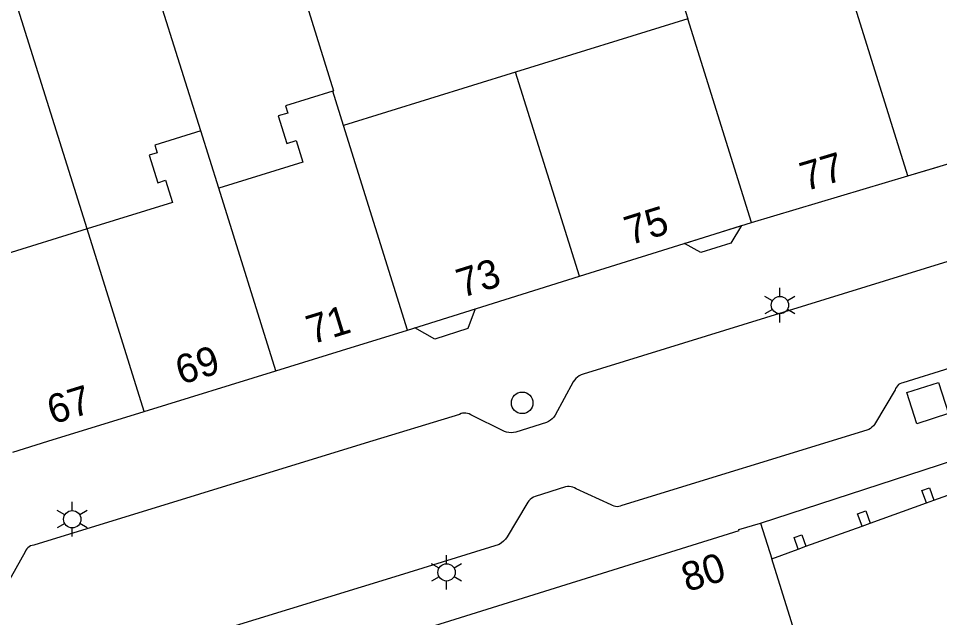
# Model space of a CAD drawing. Extents: x 122462 to 123306, y 485548 to 486417.
# Drawn here: x 122831.05 to 122879, y 485893.49 to 485924.68 of the extents above; entities that cross this region are included whole.
import ezdxf

# ---------------------------------------------------------------- set-up
doc = ezdxf.new("R2010")
doc.units = 0
for name, color, linetype in [('B-WE-OG-TOPOKAART-G', 7, 'Continuous'), ('Level 1', 7, 'Continuous'), ('Level 10', 7, 'Continuous'), ('Level 11', 7, 'Continuous'), ('Level 17', 7, 'Continuous'), ('Level 19', 7, 'Continuous'), ('Level 21', 7, 'Continuous'), ('Level 4', 7, 'Continuous'), ('Level 42', 7, 'Continuous'), ('Level 50', 7, 'Continuous'), ('Level 53', 7, 'Continuous'), ('Level 58', 7, 'Continuous')]:
    doc.layers.add(name, color=color, linetype=linetype)

msp = doc.modelspace()

# ---------------------------------------------------------------- linework, layer by layer
at = {"layer": 'B-WE-OG-TOPOKAART-G'}
msp.add_lwpolyline([(122877.355, 485916.488), (122886.989, 485919.37), (122887.932, 485921.215), (122885.12, 485929.269)], dxfattribs=at)
at = {"layer": 'Level 1'}
for p, q in [((122865.655, 485925.426), (122865.898, 485924.649)), ((122865.898, 485924.649), (122856.934, 485921.879)), ((122856.934, 485921.879), (122847.969, 485919.109)), ((122847.969, 485919.109), (122847.413, 485920.888)), ((122841.479, 485915.832), (122840.544, 485918.818)), ((122869.209, 485914.049), (122877.355, 485916.488)), ((122860.257, 485911.251), (122869.209, 485914.049)), ((122851.299, 485908.449), (122860.257, 485911.251)), ((122837.601, 485904.221), (122844.451, 485906.336)), ((122878.712, 485899.603), (122881.618, 485900.653)), ((122875.392, 485898.403), (122878.317, 485899.46)), ((122878.317, 485899.46), (122878.712, 485899.603)), ((122869.689, 485898.41), (122870.27, 485896.552)), ((122874.97, 485898.25), (122875.392, 485898.403)), ((122872.049, 485897.209), (122874.97, 485898.25)), ((122870.27, 485896.552), (122871.65, 485897.049)), ((122871.65, 485897.049), (122872.049, 485897.209))]:
    msp.add_line(p, q, dxfattribs=at)
for points in [[(122847.413, 485920.888), (122844.953, 485920.129), (122845.07, 485919.75), (122844.579, 485919.598), (122845.021, 485918.168), (122845.512, 485918.32), (122845.862, 485917.186), (122841.479, 485915.832)], [(122840.544, 485918.818), (122838.149, 485918.077), (122838.271, 485917.682), (122837.857, 485917.554), (122838.299, 485916.123), (122838.714, 485916.251), (122839.073, 485915.088), (122834.629, 485913.715)], [(122877.355, 485916.488), (122878.931, 485916.959)], [(122834.629, 485913.715), (122830.169, 485912.337), (122829.842, 485913.394), (122830.302, 485913.536), (122829.835, 485915.046), (122829.376, 485914.904), (122829.248, 485915.317), (122826.847, 485914.575)], [(122844.451, 485906.336), (122847.875, 485907.393), (122851.299, 485908.449)], [(122830.751, 485902.1), (122832.58, 485902.67), (122837.601, 485904.221)], [(122833.489, 485887.15), (122834.64, 485887.509), (122834.658, 485887.453), (122851.618, 485892.733), (122868.578, 485898.013), (122868.559, 485898.069), (122869.689, 485898.41)]]:
    msp.add_lwpolyline(points, dxfattribs=at)
at = {"layer": 'Level 10'}
msp.add_lwpolyline([(122866.571, 485912.483), (122865.726, 485912.961), (122868.695, 485913.89), (122868.144, 485912.974), (122866.571, 485912.483)], dxfattribs=at)
at = {"layer": 'Level 11'}
msp.add_lwpolyline([(122854.826, 485909.553), (122854.453, 485908.527), (122852.719, 485907.985), (122851.687, 485908.572)], dxfattribs=at)
at = {"layer": 'Level 17'}
for points in [[(122880.383, 485912.32), (122860.443, 485906.163), (122860.339, 485906.122), (122860.241, 485906.069), (122860.149, 485906.005), (122860.066, 485905.93), (122859.993, 485905.846), (122859.93, 485905.754), (122858.993, 485904.024), (122858.922, 485903.927), (122858.84, 485903.838), (122858.749, 485903.76), (122858.65, 485903.692), (122858.543, 485903.636), (122856.936, 485903.146), (122856.821, 485903.119), (122856.703, 485903.108), (122856.584, 485903.113), (122856.467, 485903.132), (122856.354, 485903.167), (122854.596, 485904.045), (122854.519, 485904.086), (122854.436, 485904.115), (122854.35, 485904.131), (122854.263, 485904.135), (122854.176, 485904.125), (122854.091, 485904.102), (122854.011, 485904.067), (122849.109, 485902.56), (122831.854, 485897.257), (122831.768, 485897.245), (122831.686, 485897.218), (122831.609, 485897.178), (122831.54, 485897.126), (122831.481, 485897.063), (122831.433, 485896.992), (122831.397, 485896.913), (122830.43, 485895.176)], [(122881.978, 485907.229), (122877.096, 485905.714), (122877.015, 485905.693), (122876.938, 485905.658), (122876.868, 485905.612), (122876.807, 485905.554), (122876.756, 485905.488), (122876.717, 485905.414), (122876.69, 485905.334), (122875.675, 485903.631), (122875.622, 485903.543), (122875.559, 485903.463), (122875.486, 485903.391), (122875.405, 485903.329), (122875.317, 485903.277), (122875.223, 485903.236), (122862.46, 485899.322), (122862.384, 485899.288), (122862.304, 485899.267), (122862.221, 485899.259), (122862.138, 485899.264), (122862.057, 485899.283), (122861.98, 485899.314), (122861.909, 485899.357), (122860.085, 485900.194), (122860.001, 485900.238), (122859.912, 485900.272), (122859.819, 485900.295), (122859.725, 485900.306), (122859.63, 485900.307), (122859.535, 485900.296), (122857.955, 485899.788), (122857.863, 485899.749), (122857.778, 485899.698), (122857.699, 485899.637), (122857.629, 485899.566), (122857.568, 485899.487), (122857.518, 485899.401), (122856.496, 485897.683), (122856.404, 485897.57), (122856.302, 485897.465), (122856.191, 485897.37), (122856.072, 485897.286), (122850.865, 485895.683), (122833.972, 485890.481)], [(122869.689, 485898.41), (122887.52, 485904.209), (122891.121, 485905.18)]]:
    msp.add_lwpolyline(points, dxfattribs=at)
at = {"layer": 'Level 19'}
for p, q in [((122840.544, 485918.818), (122837.063, 485929.936)), ((122834.629, 485913.715), (122830.218, 485927.805))]:
    msp.add_line(p, q, dxfattribs=at)
msp.add_lwpolyline([(122843.973, 485932.088), (122847.456, 485920.901), (122847.413, 485920.888)], dxfattribs=at)
at = {"layer": 'Level 21'}
for points in [[(122878.317, 485899.46), (122878.084, 485900.102), (122878.478, 485900.246), (122878.712, 485899.603)], [(122874.97, 485898.25), (122874.739, 485898.883), (122875.161, 485899.037), (122875.392, 485898.403)], [(122871.65, 485897.049), (122871.433, 485897.656), (122871.838, 485897.802), (122872.049, 485897.209)]]:
    msp.add_lwpolyline(points, dxfattribs=at)
at = {"layer": 'Level 4'}
for p, q in [((122877.355, 485916.488), (122874.382, 485925.999)), ((122869.209, 485914.049), (122865.898, 485924.649)), ((122860.257, 485911.251), (122856.934, 485921.879)), ((122851.299, 485908.449), (122847.969, 485919.109)), ((122844.451, 485906.336), (122841.479, 485915.832)), ((122837.601, 485904.221), (122834.629, 485913.715))]:
    msp.add_line(p, q, dxfattribs=at)
msp.add_lwpolyline([(122875.729, 485880.584), (122875.296, 485880.41), (122870.27, 485896.552)], dxfattribs=at)
at = {"layer": 'Level 42'}
msp.add_lwpolyline([(122877.823, 485903.58), (122877.306, 485905.201), (122878.951, 485905.725), (122879.468, 485904.104), (122877.823, 485903.58)], dxfattribs=at)
at = {"layer": 'Level 50'}
for p, q in [((122870.693, 485910.202), (122870.693, 485910.652)), ((122870.303, 485909.977), (122869.913, 485910.202)), ((122871.472, 485910.202), (122871.082, 485909.977)), ((122870.303, 485909.527), (122869.913, 485909.302)), ((122871.472, 485909.302), (122871.082, 485909.527)), ((122870.693, 485908.852), (122870.693, 485909.302)), ((122833.851, 485899.054), (122833.851, 485899.504)), ((122833.461, 485898.829), (122833.071, 485899.054)), ((122834.63, 485899.054), (122834.24, 485898.829)), ((122833.461, 485898.379), (122833.071, 485898.154)), ((122834.63, 485898.154), (122834.24, 485898.379)), ((122833.851, 485897.704), (122833.851, 485898.154)), ((122853.337, 485896.291), (122853.337, 485896.741)), ((122852.947, 485896.066), (122852.557, 485896.291)), ((122854.116, 485896.291), (122853.726, 485896.066)), ((122852.947, 485895.616), (122852.557, 485895.391)), ((122854.116, 485895.391), (122853.726, 485895.616)), ((122853.337, 485894.941), (122853.337, 485895.391))]:
    msp.add_line(p, q, dxfattribs=at)
for centre in [(122870.693, 485909.752), (122833.851, 485898.604), (122853.337, 485895.841)]:
    msp.add_circle(centre, 0.45, dxfattribs=at)
at = {"layer": 'Level 53'}
msp.add_circle((122857.275, 485904.664), 0.56, dxfattribs=at)

# ---------------------------------------------------------------- texts
at = {"layer": 'Level 58'}
for s, rotation, p in [('77', 16.6693, (122872.009, 485915.67)), ('75', 17.3551, (122862.882, 485912.858)), ('73', 17.3606, (122854.139, 485910.123)), ('71', 17.1553, (122846.32, 485907.7)), ('69', 17.1553, (122839.512, 485905.598)), ('67', 17.1553, (122832.831, 485903.534)), ('80', 17.2776, (122865.855, 485894.81))]:
    msp.add_text(s, height=1.5, rotation=rotation, dxfattribs=at).set_placement(p)

doc.saveas('drawing.dxf')
